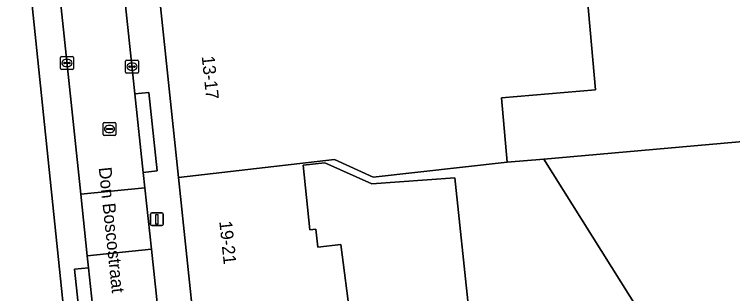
# Model space of a CAD drawing. Extents: x 160663 to 161506, y 382245 to 383291.
# Drawn here: x 161243.6 to 161299.8, y 382792.9 to 382814.8 of the extents above; entities that cross this region are included whole.
import ezdxf

# ---------------------------------------------------------------- set-up
doc = ezdxf.new("R2010")
doc.units = 0
for name, color, linetype in [('IMGEO_Erf', 7, 'Continuous'), ('IMGEO_Kolk', 7, 'Continuous'), ('IMGEO_Lichtmast', 7, 'Continuous'), ('IMGEO_Openbare_ruimte_label', 7, 'Continuous'), ('IMGEO_Pand', 7, 'Continuous'), ('IMGEO_Pand_nummerreeks', 7, 'Continuous'), ('IMGEO_Rijbaan_lokaal_open', 7, 'Continuous'), ('IMGEO_Rioolput', 7, 'Continuous'), ('IMGEO_Voetpad_open', 7, 'Continuous')]:
    doc.layers.add(name, color=color, linetype=linetype)

msp = doc.modelspace()

# ---------------------------------------------------------------- linework, layer by layer
at = {"layer": 'IMGEO_Erf'}
for points in [[(161244.892, 382770.666), (161245.17, 382770.553), (161246.019, 382772.618), (161245.742, 382772.731), (161248.432, 382779.325), (161247.245, 382790.544), (161247.543, 382790.576), (161243.275, 382831.841), (161235.463, 382834.768), (161235.153, 382834.791), (161226.716, 382838.135), (161227.393, 382839.873), (161225.76, 382840.503), (161226.068, 382841.467)], [(161288.175, 382818.581), (161289.023, 382808.885), (161281.673, 382808.243), (161282.113, 382803.216), (161284.988, 382803.467), (161301.156, 382804.881), (161301.266, 382804.891), (161301.259, 382804.999), (161301.055, 382808.048), (161300.937, 382809.817), (161304.468, 382810.125), (161304.571, 382808.58), (161304.595, 382808.203), (161305.966, 382808.263), (161305.465, 382815.76)], [(161279.108, 382791.883), (161278.033, 382801.984), (161271.531, 382801.535), (161267.856, 382803.166), (161266.161, 382802.985), (161266.699, 382797.933), (161267.152, 382797.981), (161267.301, 382796.58), (161269.105, 382796.772), (161269.872, 382790.953)]]:
    msp.add_lwpolyline(points, dxfattribs=at)
at = {"layer": 'IMGEO_Kolk'}
for p, q in [((161247.185, 382810.551), (161247.185, 382811.403)), ((161247.26, 382811.477), (161248.112, 382811.477)), ((161247.673, 382811.257), (161247.698, 382811.257)), ((161248.186, 382811.403), (161248.186, 382810.551)), ((161252.275, 382810.257), (161252.275, 382811.109)), ((161252.35, 382811.183), (161253.202, 382811.183)), ((161253.276, 382811.109), (161253.276, 382810.257)), ((161247.444, 382810.971), (161247.444, 382810.983)), ((161247.882, 382810.934), (161247.484, 382810.934)), ((161247.487, 382811.02), (161247.885, 382811.02)), ((161247.696, 382810.697), (161247.671, 382810.697)), ((161247.928, 382810.983), (161247.928, 382810.971)), ((161252.534, 382810.677), (161252.534, 382810.689)), ((161252.972, 382810.64), (161252.574, 382810.64)), ((161252.577, 382810.726), (161252.975, 382810.726)), ((161252.763, 382810.963), (161252.788, 382810.963)), ((161253.018, 382810.689), (161253.018, 382810.677)), ((161248.112, 382810.477), (161247.26, 382810.477)), ((161253.202, 382810.183), (161252.35, 382810.183)), ((161252.786, 382810.403), (161252.761, 382810.403))]:
    msp.add_line(p, q, dxfattribs=at)
for points in [[(161247.185, 382810.551), (161247.185, 382811.403)], [(161247.26, 382811.477), (161248.112, 382811.477)], [(161248.186, 382811.403), (161248.186, 382810.551)], [(161252.275, 382810.257), (161252.275, 382811.109)], [(161252.35, 382811.183), (161253.202, 382811.183)], [(161253.276, 382811.109), (161253.276, 382810.257)], [(161248.112, 382810.477), (161247.26, 382810.477)], [(161253.202, 382810.183), (161252.35, 382810.183)]]:
    msp.add_lwpolyline(points, dxfattribs=at)
for centre, radius, start, end in [((161247.262, 382811.401), 0.0765, 91.552, 178.448), ((161247.262, 382811.401), 0.0765, 91.552, 178.448), ((161248.11, 382811.401), 0.0765, 1.552, 88.448), ((161248.11, 382811.401), 0.0765, 1.552, 88.448), ((161252.352, 382811.107), 0.0765, 91.552, 178.448), ((161252.352, 382811.107), 0.0765, 91.552, 178.448), ((161253.2, 382811.107), 0.0765, 1.552, 88.448), ((161253.2, 382811.107), 0.0765, 1.552, 88.448), ((161247.262, 382810.553), 0.0765, 181.552, 268.448), ((161247.262, 382810.553), 0.0765, 181.552, 268.448), ((161247.484, 382810.98), 0.0403, 85.8775, 175.7526), ((161247.481, 382810.97), 0.0366, 178.938, 274.7102), ((161247.885, 382810.977), 0.043, 264.8664, 352.4533), ((161247.889, 382810.982), 0.0386, 1.7309, 96.639), ((161248.11, 382810.553), 0.0765, 271.552, 358.448), ((161248.11, 382810.553), 0.0765, 271.552, 358.448), ((161252.574, 382810.686), 0.0403, 85.8775, 175.7526), ((161252.571, 382810.676), 0.0366, 178.938, 274.7102), ((161252.975, 382810.683), 0.043, 264.8664, 352.4533), ((161252.979, 382810.688), 0.0386, 1.7309, 96.639), ((161252.352, 382810.259), 0.0765, 181.552, 268.448), ((161252.352, 382810.259), 0.0765, 181.552, 268.448), ((161253.2, 382810.259), 0.0765, 271.552, 358.448), ((161253.2, 382810.259), 0.0765, 271.552, 358.448)]:
    msp.add_arc(centre, radius, start, end, dxfattribs=at)
for centre, major_axis, ratio, start_param, end_param in [((161247.672, 382810.977), (-0.387, 0.002), 0.722429, 4.712389, 7.853982), ((161247.697, 382810.977), (-0.39, 0.002), 0.717154, 1.570796, 4.712389), ((161252.762, 382810.683), (-0.387, 0.002), 0.722429, 4.712389, 7.853982), ((161252.787, 382810.683), (-0.39, 0.002), 0.717154, 1.570796, 4.712389)]:
    msp.add_ellipse(centre, major_axis=major_axis, ratio=ratio, start_param=start_param, end_param=end_param, dxfattribs=at)
at = {"layer": 'IMGEO_Lichtmast'}
for p, q in [((161254.224, 382798.356), (161254.224, 382799.156)), ((161254.224, 382799.156), (161254.224, 382798.356)), ((161254.324, 382799.256), (161255.114, 382799.256)), ((161255.114, 382799.256), (161254.324, 382799.256)), ((161255.214, 382799.156), (161255.214, 382798.356)), ((161255.214, 382798.356), (161255.214, 382799.156)), ((161255.114, 382798.256), (161254.324, 382798.256)), ((161254.324, 382798.256), (161255.114, 382798.256))]:
    msp.add_line(p, q, dxfattribs=at)
msp.add_lwpolyline([(161254.644, 382799.131), (161254.794, 382799.131), (161254.794, 382798.381), (161254.644, 382798.381), (161254.644, 382799.131)], dxfattribs=at)
for centre, start, end in [((161254.324, 382799.156), 90, 180), ((161254.324, 382799.156), 90, 180), ((161255.114, 382799.156), 0, 90), ((161255.114, 382799.156), 360, 90), ((161254.324, 382798.356), 180, 270), ((161254.324, 382798.356), 180, 270), ((161255.114, 382798.356), 270, 0), ((161255.114, 382798.356), 270, 0)]:
    msp.add_arc(centre, 0.1, start, end, dxfattribs=at)
at = {"layer": 'IMGEO_Pand'}
for points in [[(161282.113, 382803.216), (161281.673, 382808.243), (161289.023, 382808.885), (161288.175, 382818.581), (161280.092, 382818.161), (161266.858, 382816.753), (161254.999, 382815.382), (161256.411, 382802.028), (161268.615, 382803.431), (161271.643, 382802.058)], [(161306.329, 382797.301), (161305.953, 382797.07), (161301.156, 382804.881), (161284.988, 382803.467), (161301.531, 382777.133), (161301.934, 382777.379), (161304.888, 382779.184), (161314.267, 382784.913)]]:
    msp.add_lwpolyline(points, close=True, dxfattribs=at)
for points in [[(161301.531, 382777.133), (161284.988, 382803.467), (161282.113, 382803.216), (161271.643, 382802.058), (161268.615, 382803.431), (161256.411, 382802.028), (161257.722, 382789.62)], [(161269.872, 382790.953), (161269.105, 382796.772), (161267.301, 382796.58), (161267.152, 382797.981), (161266.699, 382797.933), (161266.161, 382802.985), (161267.856, 382803.166), (161271.531, 382801.535), (161278.033, 382801.984), (161279.108, 382791.883)]]:
    msp.add_lwpolyline(points, dxfattribs=at)
at = {"layer": 'IMGEO_Rijbaan_lokaal_open'}
for points in [[(161245.491, 382831.858), (161248.759, 382800.717), (161253.779, 382801.218), (161253.649, 382802.416), (161253.004, 382808.552), (161250.701, 382830.297)], [(161257.744, 382763.944), (161254.292, 382796.412), (161249.272, 382795.901), (161249.376, 382794.955), (161250.077, 382788.382), (161251.086, 382778.878)]]:
    msp.add_lwpolyline(points, dxfattribs=at)
msp.add_lwpolyline([(161253.779, 382801.218), (161248.759, 382800.717), (161249.272, 382795.901), (161254.292, 382796.412)], close=True, dxfattribs=at)
at = {"layer": 'IMGEO_Rioolput'}
for p, q in [((161250.514, 382805.389), (161250.514, 382806.241)), ((161250.589, 382806.315), (161251.441, 382806.315)), ((161251.002, 382806.095), (161251.027, 382806.095)), ((161251.515, 382806.241), (161251.515, 382805.389)), ((161250.773, 382805.809), (161250.773, 382805.821)), ((161251.211, 382805.772), (161250.813, 382805.772)), ((161250.816, 382805.858), (161251.214, 382805.858)), ((161251.025, 382805.535), (161251, 382805.535)), ((161251.257, 382805.821), (161251.257, 382805.809)), ((161251.441, 382805.315), (161250.589, 382805.315))]:
    msp.add_line(p, q, dxfattribs=at)
for points in [[(161250.514, 382805.389), (161250.514, 382806.241)], [(161250.589, 382806.315), (161251.441, 382806.315)], [(161251.515, 382806.241), (161251.515, 382805.389)], [(161251.441, 382805.315), (161250.589, 382805.315)]]:
    msp.add_lwpolyline(points, dxfattribs=at)
for centre, radius, start, end in [((161250.591, 382806.239), 0.0765, 91.552, 178.448), ((161250.591, 382806.239), 0.0765, 91.552, 178.448), ((161251.439, 382806.239), 0.0765, 1.552, 88.448), ((161251.439, 382806.239), 0.0765, 1.552, 88.448), ((161250.813, 382805.818), 0.0403, 85.8775, 175.7526), ((161250.81, 382805.808), 0.0366, 178.938, 274.7102), ((161251.214, 382805.815), 0.043, 264.8664, 352.4533), ((161251.218, 382805.82), 0.0386, 1.7309, 96.639), ((161250.591, 382805.391), 0.0765, 181.552, 268.448), ((161250.591, 382805.391), 0.0765, 181.552, 268.448), ((161251.439, 382805.391), 0.0765, 271.552, 358.448), ((161251.439, 382805.391), 0.0765, 271.552, 358.448)]:
    msp.add_arc(centre, radius, start, end, dxfattribs=at)
for centre, major_axis, ratio, start_param, end_param in [((161251.001, 382805.815), (-0.387, 0.002), 0.722429, 4.712389, 7.853982), ((161251.026, 382805.815), (-0.39, 0.002), 0.717154, 1.570796, 4.712389)]:
    msp.add_ellipse(centre, major_axis=major_axis, ratio=ratio, start_param=start_param, end_param=end_param, dxfattribs=at)
at = {"layer": 'IMGEO_Voetpad_open'}
for points in [[(161226.068, 382841.467), (161225.76, 382840.503), (161227.393, 382839.873), (161226.716, 382838.135), (161235.153, 382834.791), (161235.463, 382834.768), (161243.275, 382831.841), (161247.543, 382790.576), (161248.738, 382779.281), (161246.019, 382772.618), (161245.17, 382770.553), (161242.179, 382763.193), (161240.997, 382760.339), (161240.796, 382759.809), (161240.889, 382759.771), (161240.5, 382758.783), (161264.111, 382749.59), (161264.143, 382749.686), (161264.661, 382749.481), (161272.912, 382746.205), (161279.746, 382750.02), (161277.37, 382752.586), (161275.249, 382751.323)], [(161251.442, 382833.685), (161251.787, 382830.407), (161250.701, 382830.297), (161253.004, 382808.552), (161254.091, 382808.671), (161254.735, 382802.537), (161253.649, 382802.416), (161253.779, 382801.218), (161254.292, 382796.412), (161257.744, 382763.944)], [(161251.086, 382778.878), (161250.077, 382788.382), (161248.991, 382788.254), (161248.279, 382794.842), (161249.376, 382794.955), (161249.272, 382795.901), (161248.759, 382800.717), (161245.491, 382831.858)], [(161258.333, 382762.431), (161260.524, 382763.605), (161260.011, 382768.367), (161258.63, 382781.035), (161257.722, 382789.62), (161256.411, 382802.028), (161254.999, 382815.382)]]:
    msp.add_lwpolyline(points, dxfattribs=at)
for points in [[(161253.649, 382802.416), (161254.735, 382802.537), (161254.091, 382808.671), (161253.004, 382808.552)], [(161250.077, 382788.382), (161249.376, 382794.955), (161248.279, 382794.842), (161248.991, 382788.254)]]:
    msp.add_lwpolyline(points, close=True, dxfattribs=at)

# ---------------------------------------------------------------- texts
at = {"layer": 'IMGEO_Openbare_ruimte_label'}
msp.add_text('Don Boscostraat', height=1, rotation=276.087, dxfattribs=at).set_placement((161250.166, 382802.784))
at = {"layer": 'IMGEO_Pand_nummerreeks'}
for s, rotation, p in [('13-17', 276.0773, (161258.226, 382811.484)), ('19-21', 276.0774, (161259.599, 382798.581))]:
    msp.add_text(s, height=1, rotation=rotation, dxfattribs=at).set_placement(p)

doc.saveas('drawing.dxf')
